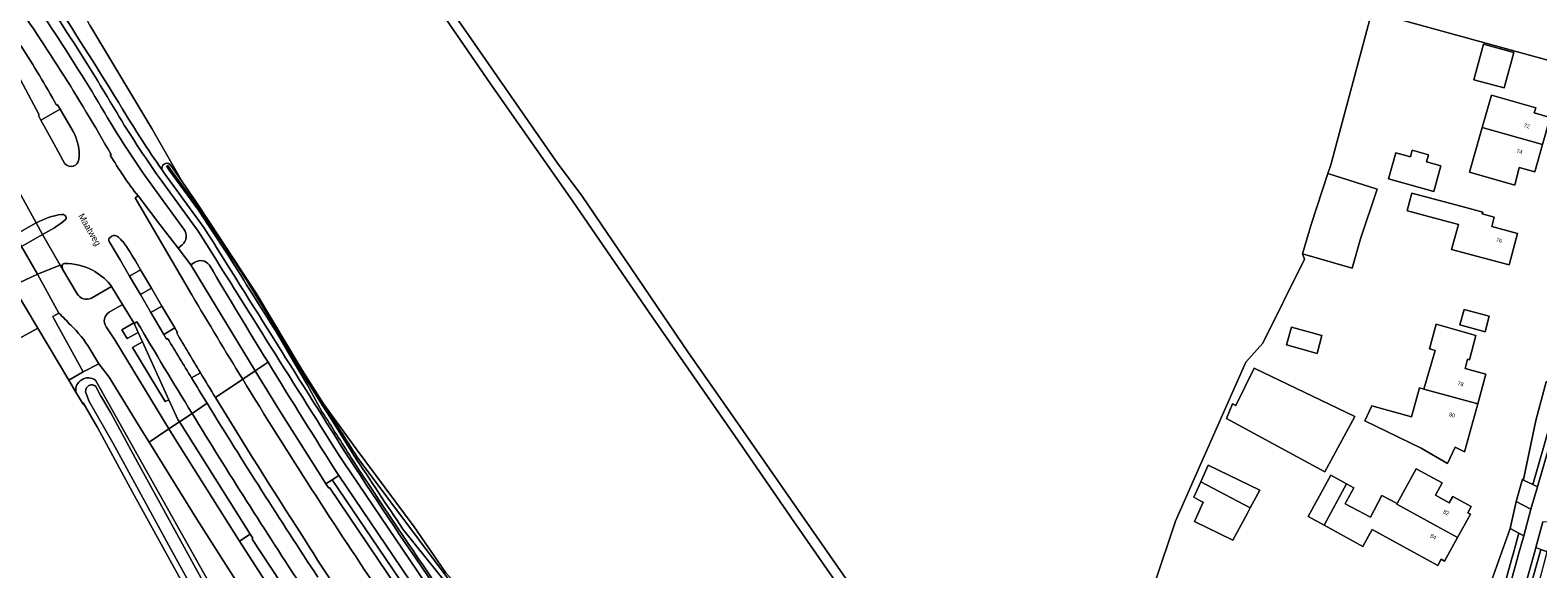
# Model space of a CAD drawing. Header units: metres. Extents: x 151448 to 154749, y 463108 to 465296.
# Tile 388 of 449: x 153906 to 154194, y 464786 to 464889. Entities that reach past the tile are written whole.
import ezdxf
from ezdxf.enums import TextEntityAlignment as Align

# ---------------------------------------------------------------- set-up
doc = ezdxf.new("R2010")
doc.units = ezdxf.units.M
for name, color, linetype, lineweight in [('B-PV-GR-BEPLANTING_CULTUUR_BOSPLANTSOEN-GV', 253, 'Continuous', 9), ('B-PV-GR-GRAS-GV', 253, 'Continuous', 9), ('B-PV-GR-GROENVOORZIENING-GV', 253, 'Continuous', 9), ('B-PV-GR-HAAG-GV', 253, 'Continuous', 9), ('B-PV-OG-BEBOUWING-GV', 1, 'Continuous', 9), ('B-PV-OG-BEBOUWING-T18', 2, 'Continuous', 9), ('B-PV-OG-TERREIN_BEGROEID-GV', 253, 'Continuous', 9), ('B-PV-OG-TERREIN_ERF-GV', 253, 'Continuous', 9), ('B-PV-OG-TERREIN_OEVER-GV', 253, 'Continuous', 9), ('B-PV-OG-TOPOGRAFIE-T18', 2, 'Continuous', 9), ('B-PV-OG-WATER_SLOOT-GV', 253, 'Continuous', 9), ('B-PV-VH-GESLOTENVERHARDING_ASFALT-GV', 253, 'Continuous', 9), ('B-PV-VH-GESLOTENVERHARDING_BETON-GV', 253, 'Continuous', 9), ('B-PV-VH-HALFVERHARDING_GRAVEL-GV', 253, 'Continuous', 9), ('B-PV-VH-HALFVERHARDING_GRIND-GV', 253, 'Continuous', 9), ('B-PV-VH-OPENVERHARDING_BETONELEMENT-GV', 253, 'Continuous', 9), ('B-PV-VH-OPENVERHARDING_BETONSTRAATSTEEN-GV', 253, 'Continuous', 9), ('B-PV-VH-OPENVERHARDING_STRAATBAKSTEEN-GV', 253, 'Continuous', 9), ('B-PV-VH-OPENVERHARDING_TEGEL-GV', 253, 'Continuous', 9)]:
    doc.layers.add(name, color=color, linetype=linetype, lineweight=lineweight)
doc.styles.add('Drong', font='txt', dxfattribs={"height": 1.8})

msp = doc.modelspace()

# ---------------------------------------------------------------- linework, layer by layer
at = {"layer": 'B-PV-GR-BEPLANTING_CULTUUR_BOSPLANTSOEN-GV', "flags": 128}
msp.add_lwpolyline([(153933.037, 464863.03), (153935.403, 464859.644), (153929.538, 464869.825), (153917.766, 464889.518), (153909.765, 464904.731), (153907.15, 464908.676)], dxfattribs=at)
at = {"layer": 'B-PV-GR-BEPLANTING_CULTUUR_BOSPLANTSOEN-GV'}
for points in [[(153910.991, 464894.086, -0.0078875), (153923.99, 464873.543)], [(153923.99, 464873.543, 0.0161968), (153931.47, 464862.022)], [(153931.47, 464862.022, -0.7047728), (153933.037, 464863.03)]]:
    msp.add_lwpolyline(points, format="xyb", dxfattribs=at)
at = {"layer": 'B-PV-GR-GRAS-GV', "flags": 128}
for points in [[(154068.137, 464771.596), (154051.816, 464795.048), (154040.723, 464811.171), (154024.97, 464833.85), (154009.694, 464856.097), (153994.055, 464878.379), (153977.04, 464903.131)], [(153979.743, 464902.147), (153989.364, 464888.345), (153999.576, 464873.65), (154006.834, 464863.238), (154011.52, 464856.955), (154024.388, 464838.018), (154031.785, 464827.157), (154039.648, 464815.927), (154051.244, 464799.238), (154063.642, 464781.52)], [(154120.579, 464783.401), (154124.531, 464795.1), (154128.116, 464803.217), (154137.915, 464825.4), (154141.189, 464829.033), (154149.076, 464844.967), (154148.749, 464845.97), (154150.348, 464851.562), (154153.551, 464861.296), (154154.106, 464862.948), (154161.925, 464892.062), (154209.985, 464878.889)], [(153917.766, 464889.518), (153929.538, 464869.825), (153935.403, 464859.644), (153937.842, 464856.154), (153940.655, 464851.811), (153949.443, 464838.491), (153958.182, 464823.893), (153962.247, 464817.449), (153968.487, 464808.902), (153979.5, 464794.084), (153985.575, 464785.275)]]:
    msp.add_lwpolyline(points, dxfattribs=at)
at = {"layer": 'B-PV-GR-GROENVOORZIENING-GV'}
msp.add_lwpolyline([(153962.247, 464817.449, 0.0002293), (153968.675, 464807.279)], format="xyb", dxfattribs=at)
at = {"layer": 'B-PV-GR-GROENVOORZIENING-GV', "flags": 128}
for points in [[(153968.675, 464807.279), (153991.86, 464776.367), (153991.593, 464778.21), (153991.288, 464778.968), (153985.575, 464785.275), (153979.5, 464794.084), (153968.487, 464808.902), (153962.247, 464817.449)], [(153987.833, 464767.719), (153963.916, 464802.991), (153962.713, 464802.211), (153963.251, 464801.4), (153963.421, 464801.526), (153976.261, 464782.452)], [(153955.916, 464780.725), (153948.649, 464791.729), (153948.791, 464791.867), (153948.312, 464792.626), (153946.233, 464791.314), (153966.253, 464760.297), (153983.662, 464733.664), (153986.736, 464735.911), (153983.539, 464740.332), (153983.367, 464740.205)]]:
    msp.add_lwpolyline(points, dxfattribs=at)
at = {"layer": 'B-PV-GR-HAAG-GV', "flags": 128}
for points in [[(153987.833, 464767.719), (153963.916, 464802.991), (153962.713, 464802.211), (153963.251, 464801.4), (153963.421, 464801.526), (153976.261, 464782.452)], [(153955.916, 464780.725), (153948.649, 464791.729), (153948.791, 464791.867), (153948.312, 464792.626), (153946.233, 464791.314), (153966.253, 464760.297), (153983.662, 464733.664), (153986.736, 464735.911), (153983.539, 464740.332), (153983.367, 464740.205)]]:
    msp.add_lwpolyline(points, dxfattribs=at)
at = {"layer": 'B-PV-OG-BEBOUWING-GV', "flags": 128}
for points in [[(154188.975, 464884.327), (154183.172, 464885.89), (154181.353, 464879.141), (154187.156, 464877.577)], [(154182.927, 464870.036), (154194.409, 464866.781), (154195.874, 464871.95), (154192.856, 464872.806), (154193.139, 464873.805), (154184.685, 464876.202)], [(154194.409, 464866.781), (154182.927, 464870.036), (154180.498, 464861.515), (154189.148, 464859.085), (154189.986, 464862.409), (154192.944, 464861.612)], [(154172.368, 464863.481), (154172.693, 464864.859), (154169.612, 464865.698), (154169.287, 464864.454), (154166.504, 464865.212), (154165.124, 464860.293), (154173.718, 464857.846), (154175.098, 464862.778)], [(154148.749, 464845.97), (154158.157, 464843.278), (154159.757, 464848.871), (154162.954, 464858.322), (154153.551, 464861.296), (154150.348, 464851.562)], [(154172.028, 464853.32), (154178.402, 464851.598), (154177.118, 464846.847), (154188.086, 464843.907), (154189.682, 464849.859), (154184.748, 464851.182), (154185.232, 464852.987), (154182.947, 464853.599), (154183.036, 464853.93), (154178.906, 464855.046), (154169.552, 464857.572), (154168.65, 464854.232), (154168.724, 464854.212)], [(154183.496, 464831.17), (154184.303, 464834.118), (154179.511, 464835.429), (154178.704, 464832.482)], [(154146.623, 464832.042), (154145.692, 464828.662), (154151.496, 464827.062), (154152.428, 464830.443)], [(154182.09, 464817.436), (154183.649, 464823.107), (154179.695, 464824.193), (154180.172, 464825.929), (154180.51, 464825.836), (154181.754, 464830.446), (154174.154, 464832.592), (154172.895, 464827.924), (154173.964, 464827.613), (154171.825, 464820.257)], [(154139.541, 464824.245), (154135.998, 464817.12), (154135.359, 464817.438), (154134.274, 464814.684), (154143.108, 464809.866), (154152.96, 464804.493), (154158.687, 464815.071)], [(154182.09, 464817.436), (154171.825, 464820.257), (154170.978, 464820.503), (154169.452, 464814.988), (154161.954, 464817.082), (154160.571, 464814.216), (154171.34, 464809.022), (154176.334, 464806.076), (154177.81, 464809.185), (154179.593, 464808.35)], [(154129.33, 464802.598), (154138.775, 464797.656), (154140.621, 464801.029), (154130.772, 464805.791)], [(154176.658, 464798.642), (154174.031, 464800.084), (154175.306, 464802.407), (154170.383, 464805.109), (154166.75, 464798.49), (154166.664, 464798.335), (154178.246, 464791.993), (154180.695, 464796.466), (154180.221, 464796.726), (154180.87, 464797.911), (154177.322, 464799.854)], [(154138.775, 464797.656), (154129.33, 464802.598), (154128.011, 464799.678), (154129.374, 464798.954), (154129.81, 464798.722), (154128.166, 464795.09), (154135.426, 464791.535), (154138.221, 464796.643)], [(154157.07, 464802.251), (154154.092, 464803.875), (154149.807, 464796.019), (154152.877, 464794.344)], [(154157.07, 464802.251), (154152.877, 464794.344), (154160.236, 464790.331), (154161.986, 464793.542), (154174.497, 464786.69), (154175.147, 464787.876), (154175.796, 464787.52), (154178.246, 464791.993), (154166.664, 464798.335), (154166.75, 464798.49), (154163.86, 464800.027), (154161.654, 464795.878), (154156.861, 464798.426), (154157.062, 464798.794), (154158.517, 464801.462)]]:
    msp.add_lwpolyline(points, close=True, dxfattribs=at)
at = {"layer": 'B-PV-OG-TERREIN_BEGROEID-GV'}
for points in [[(153921.151, 464871.862, 0.0270088), (153900.273, 464903.484)], [(153901.871, 464904.687, -0.0269958), (153922.873, 464872.879)], [(153901.769, 464896.421, -0.0254116), (153921.796, 464864.898)], [(153923.99, 464873.543, 0.0078875), (153910.991, 464894.086)], [(153911.442, 464874.285, 0.0162483), (153904.69, 464885.497)], [(153931.247, 464856.77, -0.0259669), (153921.151, 464871.862)], [(153922.873, 464872.879, 0.01736), (153930.948, 464860.501)], [(153931.47, 464862.022, -0.0161968), (153923.99, 464873.543)], [(153921.638, 464864.803, 0.0332214), (153926.944, 464857.022)], [(153967.197, 464806.981, -0.0011306), (153939.495, 464851.026)], [(153935.374, 464847.707, 0.3871346), (153935.668, 464850.698)], [(153938.418, 464850.296, 0.0011313), (153966.104, 464806.277)], [(153938.82, 464823.388, -0.0019304), (153934.307, 464830.938)], [(153932.574, 464829.905, 0.0016761), (153937.129, 464822.378)], [(153915.087, 464819.705, -0.6458345), (153918.83, 464821.971)], [(153937.129, 464822.378, 0.0010323), (153940.082, 464817.563)], [(153941.692, 464818.652, -0.0013007), (153938.82, 464823.388)], [(153940.082, 464817.563, 0.0078766), (153961.207, 464784.459)], [(153958.207, 464792.385, -0.006877), (153941.692, 464818.652)], [(154001.834, 464756.725, -0.0116749), (153967.197, 464806.981)], [(153983.542, 464756.551, -0.0302267), (153958.207, 464792.385)]]:
    msp.add_lwpolyline(points, format="xyb", dxfattribs=at)
at = {"layer": 'B-PV-OG-TERREIN_BEGROEID-GV', "flags": 128}
for points in [[(153904.69, 464885.497), (153896.896, 464897.15), (153896.674, 464897.654), (153895.189, 464896.683), (153908.124, 464872.448), (153907.953, 464872.314), (153908.447, 464871.428), (153912.12, 464873.532)], [(153912.12, 464873.532), (153911.598, 464874.372), (153911.442, 464874.285)], [(153921.796, 464864.898), (153921.638, 464864.803)], [(153930.948, 464860.501), (153938.418, 464850.296)], [(153939.495, 464851.026), (153932.005, 464861.258), (153931.47, 464862.022)], [(153926.944, 464857.022), (153931.1, 464851.609), (153934.552, 464847.109), (153935.374, 464847.707)], [(153935.668, 464850.698), (153931.247, 464856.77)], [(153933.965, 464831.901), (153931.84, 464830.632), (153932.37, 464829.776), (153932.574, 464829.905)], [(153934.307, 464830.938), (153934.47, 464831.056), (153933.965, 464831.901)], [(153981.402, 464728.736), (153971.084, 464744.088), (153955.202, 464768.731), (153938.163, 464795.532), (153929.054, 464810.156), (153927.659, 464812.396), (153921.456, 464822.559), (153919.47, 464825.081), (153916.473, 464823.526), (153913.728, 464821.989)], [(153937.129, 464822.378), (153938.82, 464823.388)], [(153938.82, 464823.388), (153937.129, 464822.378)], [(153913.728, 464821.989), (153915.087, 464819.705)], [(153918.83, 464821.971), (153941.26, 464782.077), (153961.452, 464744.979), (153971.121, 464727.322), (153975.219, 464722.843), (153981.071, 464727.57)], [(153966.104, 464806.277), (153996.961, 464760.771)]]:
    msp.add_lwpolyline(points, dxfattribs=at)
for points in [[(153903.16, 464839.744), (153907.857, 464831.851), (153913.728, 464821.989), (153916.473, 464823.526), (153910.973, 464833.564), (153910.696, 464834.067), (153911.868, 464834.704), (153907.78, 464842.106), (153903.072, 464839.892)], [(153926.122, 464832.842), (153923.83, 464831.571), (153924.859, 464829.878), (153926.947, 464831.054), (153926.182, 464832.748)], [(153927.77, 464829.275), (153925.903, 464828.157), (153932.121, 464817.902), (153932.813, 464818.218)], [(154198.431, 464822.761), (154195.122, 464821.671), (154193.185, 464814.256), (154190.838, 464803.072), (154190.81, 464802.941), (154192.56, 464802.121), (154194.761, 464809.621), (154195.766, 464813.217)], [(154199.575, 464823.138), (154198.431, 464822.761), (154195.766, 464813.217), (154194.761, 464809.621), (154192.56, 464802.121), (154193.476, 464801.692), (154195.722, 464809.346), (154196.842, 464813.35)], [(154183.825, 464781.304), (154186.432, 464780.24), (154188.62, 464787.997), (154188.928, 464789.126), (154189.944, 464792.831), (154188.298, 464793.735)], [(154186.432, 464780.24), (154187.362, 464779.86), (154189.567, 464787.672), (154189.885, 464788.833), (154190.846, 464792.336), (154189.944, 464792.831), (154188.928, 464789.126), (154188.62, 464787.997)], [(154191.397, 464780.305), (154192.655, 464784.551), (154193.929, 464789.064), (154194.113, 464789.736), (154193.175, 464790.097), (154192.966, 464789.332), (154191.694, 464784.829), (154189.966, 464778.997)], [(154191.397, 464780.305), (154193.408, 464782.145), (154194.325, 464785.437), (154195.292, 464789.282), (154194.113, 464789.736), (154193.929, 464789.064), (154192.655, 464784.551)]]:
    msp.add_lwpolyline(points, close=True, dxfattribs=at)
at = {"layer": 'B-PV-OG-TERREIN_ERF-GV', "flags": 128}
for points in [[(154209.985, 464878.889), (154161.925, 464892.062), (154154.106, 464862.948), (154153.551, 464861.296), (154162.954, 464858.322), (154159.757, 464848.871), (154158.157, 464843.278), (154148.749, 464845.97), (154149.076, 464844.967), (154141.189, 464829.033), (154137.915, 464825.4), (154128.116, 464803.217), (154124.531, 464795.1), (154120.579, 464783.401)], [(153875.244, 464813.826), (153907.857, 464831.851), (153903.16, 464839.744)], [(153965.247, 464714.789), (153975.219, 464722.843), (153971.121, 464727.322), (153971.585, 464725.474), (153969.224, 464724.217), (153967.248, 464725.198), (153961.054, 464736.389), (153955.128, 464747.371), (153942.564, 464770.404), (153925.873, 464800.657), (153919.218, 464812.925), (153916.502, 464817.663), (153916.46, 464817.399), (153915.087, 464819.705), (153913.728, 464821.989), (153907.857, 464831.851), (153875.244, 464813.826)], [(154183.825, 464781.304), (154188.298, 464793.735), (154189.426, 464798.881), (154190.646, 464803.127), (154190.838, 464803.072), (154193.185, 464814.256), (154195.122, 464821.671)]]:
    msp.add_lwpolyline(points, dxfattribs=at)
for points in [[(154188.975, 464884.327), (154187.156, 464877.577), (154181.353, 464879.141), (154183.172, 464885.89)], [(154182.927, 464870.036), (154184.685, 464876.202), (154193.139, 464873.805), (154192.856, 464872.806), (154195.874, 464871.95), (154194.409, 464866.781), (154192.944, 464861.612), (154189.986, 464862.409), (154189.148, 464859.085), (154180.498, 464861.515)], [(154172.368, 464863.481), (154175.098, 464862.778), (154173.718, 464857.846), (154165.124, 464860.293), (154166.504, 464865.212), (154169.287, 464864.454), (154169.612, 464865.698), (154172.693, 464864.859)], [(154183.036, 464853.93), (154182.947, 464853.599), (154185.232, 464852.987), (154184.748, 464851.182), (154189.682, 464849.859), (154188.086, 464843.907), (154177.118, 464846.847), (154178.402, 464851.598), (154172.028, 464853.32), (154168.724, 464854.212), (154168.65, 464854.232), (154169.552, 464857.572), (154178.906, 464855.046)], [(154183.496, 464831.17), (154178.704, 464832.482), (154179.511, 464835.429), (154184.303, 464834.118)], [(154146.623, 464832.042), (154152.428, 464830.443), (154151.496, 464827.062), (154145.692, 464828.662)], [(154171.825, 464820.257), (154173.964, 464827.613), (154172.895, 464827.924), (154174.154, 464832.592), (154181.754, 464830.446), (154180.51, 464825.836), (154180.172, 464825.929), (154179.695, 464824.193), (154183.649, 464823.107), (154182.09, 464817.436), (154179.593, 464808.35), (154177.81, 464809.185), (154176.334, 464806.076), (154171.34, 464809.022), (154160.571, 464814.216), (154161.954, 464817.082), (154169.452, 464814.988), (154170.978, 464820.503)], [(154152.96, 464804.493), (154143.108, 464809.866), (154134.274, 464814.684), (154135.359, 464817.438), (154135.998, 464817.12), (154139.541, 464824.245), (154158.687, 464815.071)], [(154138.221, 464796.643), (154135.426, 464791.535), (154128.166, 464795.09), (154129.81, 464798.722), (154129.374, 464798.954), (154128.011, 464799.678), (154129.33, 464802.598), (154130.772, 464805.791), (154140.621, 464801.029), (154138.775, 464797.656)], [(154152.877, 464794.344), (154149.807, 464796.019), (154154.092, 464803.875), (154157.07, 464802.251), (154158.517, 464801.462), (154157.062, 464798.794), (154156.861, 464798.426), (154161.654, 464795.878), (154163.86, 464800.027), (154166.75, 464798.49), (154170.383, 464805.109), (154175.306, 464802.407), (154174.031, 464800.084), (154176.658, 464798.642), (154177.322, 464799.854), (154180.87, 464797.911), (154180.221, 464796.726), (154180.695, 464796.466), (154178.246, 464791.993), (154175.796, 464787.52), (154175.147, 464787.876), (154174.497, 464786.69), (154161.986, 464793.542), (154160.236, 464790.331)]]:
    msp.add_lwpolyline(points, close=True, dxfattribs=at)
at = {"layer": 'B-PV-OG-TERREIN_OEVER-GV'}
for points in [[(153933.037, 464863.03, 0.7047728), (153931.47, 464862.022)], [(153932.418, 464862.588, -0.6501581), (153932.656, 464862.768)], [(153932.899, 464861.9, -0.001754), (153932.418, 464862.588)], [(153939.495, 464851.026, 0.0011306), (153967.197, 464806.981)], [(153953.296, 464831.094, -0.00038), (153944.232, 464845.533)], [(153918.83, 464821.971, 0.6458345), (153915.087, 464819.705)], [(153957.927, 464823.734, 0.0003984), (153968.122, 464807.576)], [(153916.958, 464819.736, -0.7028302), (153918.916, 464820.746)], [(153968.675, 464807.279, -0.0002293), (153962.247, 464817.449)], [(153967.533, 464807.197, -0.0001947), (153962.04, 464815.896)], [(153967.197, 464806.981, 0.0116749), (154001.834, 464756.725)], [(153988.453, 464776.248, -0.0071572), (153967.533, 464807.197)], [(153968.122, 464807.576, 0.0032272), (153977.397, 464793.618)]]:
    msp.add_lwpolyline(points, format="xyb", dxfattribs=at)
at = {"layer": 'B-PV-OG-TERREIN_OEVER-GV', "flags": 128}
for points in [[(153932.656, 464862.768), (153933.142, 464862.074), (153937.182, 464856.556), (153938.812, 464854.328), (153939.807, 464852.826), (153942.964, 464848.111), (153947.562, 464841.126), (153951.524, 464834.559), (153955.066, 464828.593), (153957.927, 464823.734)], [(153962.247, 464817.449), (153958.182, 464823.893), (153949.443, 464838.491), (153940.655, 464851.811), (153937.842, 464856.154), (153935.403, 464859.644), (153933.037, 464863.03)], [(153931.47, 464862.022), (153932.005, 464861.258), (153939.495, 464851.026)], [(153944.232, 464845.533), (153940.373, 464851.392), (153938.471, 464854.287), (153932.899, 464861.9)], [(153962.04, 464815.896), (153959.17, 464821.124), (153956.536, 464825.489), (153953.296, 464831.094)], [(153915.087, 464819.705), (153916.46, 464817.399), (153916.502, 464817.663), (153919.218, 464812.925), (153925.873, 464800.657), (153942.564, 464770.404), (153955.128, 464747.371), (153961.054, 464736.389), (153967.248, 464725.198), (153969.224, 464724.217), (153971.585, 464725.474), (153971.121, 464727.322)], [(153970.569, 464727.044), (153968.201, 464725.696), (153966.566, 464728.678), (153939.753, 464777.928), (153933.526, 464789.205), (153922.143, 464810.043), (153917.652, 464817.894), (153916.958, 464819.736)], [(153971.121, 464727.322), (153961.452, 464744.979), (153941.26, 464782.077), (153918.83, 464821.971)], [(153918.916, 464820.746), (153919.77, 464819.064), (153921.77, 464815.737), (153926.436, 464807.048), (153940.041, 464782.329), (153946.034, 464771.294), (153955.175, 464754.638), (153966.028, 464735.021), (153970.569, 464727.044)], [(154001.834, 464756.725), (154013.345, 464744.987), (154047.888, 464707.994), (154061.647, 464694.346), (154063.224, 464693.843), (154065.318, 464694.935), (154065.156, 464695.422), (154064.523, 464696.383), (154063.759, 464697.014), (154045.173, 464715.724), (154023.033, 464739.445), (154005.705, 464759.651), (153993.538, 464774.805), (153991.86, 464776.367), (153968.675, 464807.279)], [(153977.397, 464793.618), (153992.305, 464775.069), (153996.217, 464769.554)]]:
    msp.add_lwpolyline(points, dxfattribs=at)
at = {"layer": 'B-PV-OG-WATER_SLOOT-GV', "flags": 128}
for points in [[(153977.04, 464903.131), (153994.055, 464878.379), (154009.694, 464856.097), (154024.97, 464833.85), (154040.723, 464811.171), (154051.816, 464795.048), (154068.137, 464771.596)], [(154063.642, 464781.52), (154051.244, 464799.238), (154039.648, 464815.927), (154031.785, 464827.157), (154024.388, 464838.018), (154011.52, 464856.955), (154006.834, 464863.238), (153999.576, 464873.65), (153989.364, 464888.345), (153979.743, 464902.147)], [(153957.927, 464823.734), (153955.066, 464828.593), (153951.524, 464834.559), (153947.562, 464841.126), (153942.964, 464848.111), (153939.807, 464852.826), (153938.812, 464854.328), (153937.182, 464856.556), (153933.142, 464862.074), (153932.656, 464862.768)], [(153932.899, 464861.9), (153938.471, 464854.287), (153940.373, 464851.392), (153944.232, 464845.533)], [(153953.296, 464831.094), (153956.536, 464825.489), (153959.17, 464821.124), (153962.04, 464815.896)], [(153916.958, 464819.736), (153917.652, 464817.894)], [(153917.652, 464817.894), (153922.143, 464810.043), (153933.526, 464789.205), (153939.753, 464777.928), (153966.566, 464728.678), (153968.201, 464725.696), (153970.569, 464727.044), (153966.028, 464735.021), (153955.175, 464754.638), (153946.034, 464771.294), (153940.041, 464782.329), (153926.436, 464807.048), (153921.77, 464815.737), (153919.77, 464819.064), (153918.916, 464820.746)], [(153996.217, 464769.554), (153992.305, 464775.069), (153977.397, 464793.618)]]:
    msp.add_lwpolyline(points, dxfattribs=at)
at = {"layer": 'B-PV-OG-WATER_SLOOT-GV'}
for points in [[(153932.656, 464862.768, 0.6501581), (153932.418, 464862.588)], [(153932.418, 464862.588, 0.001754), (153932.899, 464861.9)], [(153944.232, 464845.533, 0.00038), (153953.296, 464831.094)], [(153968.122, 464807.576, -0.0003984), (153957.927, 464823.734)], [(153918.916, 464820.746, 0.7028302), (153916.958, 464819.736)], [(153962.04, 464815.896, 0.0001947), (153967.533, 464807.197)], [(153967.533, 464807.197, 0.0071572), (153988.453, 464776.248)], [(153977.397, 464793.618, -0.0032272), (153968.122, 464807.576)]]:
    msp.add_lwpolyline(points, format="xyb", dxfattribs=at)
at = {"layer": 'B-PV-VH-GESLOTENVERHARDING_ASFALT-GV'}
for points in [[(153900.273, 464903.484, -0.0270088), (153921.151, 464871.862)], [(153922.873, 464872.879, 0.0269958), (153901.871, 464904.687)], [(153921.796, 464864.898, 0.0254116), (153901.769, 464896.421)], [(153904.69, 464885.497, -0.0162483), (153911.442, 464874.285)], [(153921.151, 464871.862, 0.0259669), (153931.247, 464856.77)], [(153930.948, 464860.501, -0.01736), (153922.873, 464872.879)], [(153914.562, 464869.298, -0.1582233), (153915.677, 464863.958)], [(153915.677, 464863.958, -0.6480193), (153913.021, 464863.147)], [(153926.944, 464857.022, -0.0332214), (153921.638, 464864.803)], [(153907.535, 464851.882, -0.0769796), (153912.338, 464853.516)], [(153913.134, 464852.515, -0.0575992), (153908.741, 464849.686)], [(153912.338, 464853.516, -0.1967824), (153913.084, 464853.269)], [(153913.084, 464853.269, -0.3871496), (153913.134, 464852.515)], [(153921.448, 464848.378, -0.4224577), (153921.614, 464849.117)], [(153921.931, 464849.343, -0.3578498), (153923.208, 464849.172)], [(153923.208, 464849.172, -0.049771), (153924.735, 464847.424)], [(153935.668, 464850.698, -0.3871346), (153935.374, 464847.707)], [(153966.104, 464806.277, -0.0011313), (153938.418, 464850.296)], [(153924.735, 464847.424, -0.0178399), (153927.396, 464842.978)], [(153912.466, 464843.657, -0.366691), (153912.955, 464844.188)], [(153912.955, 464844.188, -0.1125357), (153918.251, 464842.908)], [(153918.251, 464842.908, -0.0938143), (153921.615, 464840.187)], [(153937.709, 464844.365, -0.4124105), (153940.527, 464843.863)], [(153940.527, 464843.863, 0.0035942), (153951.699, 464825.358)], [(153918.069, 464837.544, -0.3862377), (153915.333, 464838.385)], [(153946.87, 464822.121, -0.0042294), (153937.188, 464838.206)], [(153911.868, 464834.704, -0.0180284), (153914.121, 464832.409)], [(153920.857, 464832.133, -0.4297026), (153921.418, 464834.9)], [(153914.121, 464832.409, -0.0668627), (153917.739, 464827.951)], [(153926.741, 464833.058, 0.0040581), (153937.22, 464815.64)], [(153934.307, 464830.938, 0.0019304), (153938.82, 464823.388)], [(153937.129, 464822.378, -0.0016761), (153932.574, 464829.905)], [(153951.699, 464825.358, 0.0042579), (153965.175, 464803.807)], [(153940.082, 464817.563, -0.0010323), (153937.129, 464822.378)], [(153938.82, 464823.388, 0.0013007), (153941.692, 464818.652)], [(153973.605, 464780.628, -0.0110539), (153946.87, 464822.121)], [(153961.207, 464784.459, -0.0078766), (153940.082, 464817.563)], [(153941.692, 464818.652, 0.006877), (153958.207, 464792.385)], [(153937.22, 464815.64, 0.0079424), (153958.393, 464782.288)], [(153958.207, 464792.385, 0.0302267), (153983.542, 464756.551)]]:
    msp.add_lwpolyline(points, format="xyb", dxfattribs=at)
at = {"layer": 'B-PV-VH-GESLOTENVERHARDING_ASFALT-GV', "flags": 128}
for points in [[(153913.021, 464863.147), (153910.983, 464866.859), (153908.447, 464871.428), (153907.953, 464872.314), (153908.124, 464872.448), (153895.189, 464896.683), (153893.69, 464899.249)], [(153911.442, 464874.285), (153911.598, 464874.372), (153912.12, 464873.532), (153914.562, 464869.298)], [(153921.638, 464864.803), (153921.796, 464864.898)], [(153938.418, 464850.296), (153930.948, 464860.501)], [(153903.358, 464859.493), (153903.664, 464858.935), (153907.535, 464851.882)], [(153937.188, 464838.206), (153926.4, 464856.631), (153926.944, 464857.022)], [(153931.247, 464856.77), (153935.668, 464850.698)], [(153908.741, 464849.686), (153912.119, 464843.851), (153912.555, 464843.099), (153912.466, 464843.657)], [(153932.574, 464829.905), (153932.37, 464829.776), (153931.84, 464830.632), (153929.393, 464834.852), (153927.397, 464838.243), (153925.332, 464841.765), (153923.52, 464844.856), (153921.448, 464848.378)], [(153921.614, 464849.117), (153921.931, 464849.343)], [(153935.374, 464847.707), (153934.552, 464847.109), (153937.022, 464843.904), (153937.709, 464844.365)], [(153915.333, 464838.385), (153912.555, 464843.099), (153912.119, 464843.851), (153907.78, 464842.106), (153911.868, 464834.704)], [(153927.396, 464842.978), (153929.472, 464839.453), (153931.484, 464836.057), (153933.965, 464831.901), (153934.47, 464831.056), (153934.307, 464830.938)], [(153921.418, 464834.9), (153923.995, 464836.353), (153921.868, 464839.798), (153918.069, 464837.544)], [(153921.615, 464840.187), (153921.868, 464839.798), (153923.995, 464836.353), (153926.122, 464832.842), (153926.182, 464832.748), (153926.741, 464833.058)], [(153919.47, 464825.081), (153921.456, 464822.559), (153927.659, 464812.396), (153929.054, 464810.156), (153932.819, 464812.683), (153922.532, 464829.663), (153920.857, 464832.133)], [(153917.739, 464827.951), (153919.47, 464825.081)], [(153941.692, 464818.652), (153946.87, 464822.121)], [(153946.87, 464822.121), (153941.692, 464818.652)], [(153937.22, 464815.64), (153940.082, 464817.563)], [(153940.082, 464817.563), (153937.22, 464815.64)], [(154195.722, 464809.346), (154193.476, 464801.692), (154192.23, 464797.387), (154190.846, 464792.336), (154189.885, 464788.833), (154189.567, 464787.672), (154187.362, 464779.86), (154186.572, 464777.12), (154186.396, 464776.519)], [(153996.961, 464760.771), (153966.104, 464806.277)], [(153965.175, 464803.807), (153989.069, 464768.569)], [(154189, 464775.881), (154189.966, 464778.997), (154191.694, 464784.829), (154192.966, 464789.332), (154193.175, 464790.097), (154194.51, 464794.976)]]:
    msp.add_lwpolyline(points, dxfattribs=at)
for points in [[(153903.416, 464849.584), (153907.535, 464851.882), (153903.664, 464858.935), (153900.303, 464855.126)], [(153904.742, 464847.383), (153908.741, 464849.686), (153907.535, 464851.882), (153903.416, 464849.584)], [(153908.741, 464849.686), (153904.742, 464847.383), (153907.78, 464842.106), (153912.119, 464843.851)], [(153899.954, 464845.185), (153902.093, 464841.535), (153903.072, 464839.892), (153907.78, 464842.106), (153904.742, 464847.383)], [(153929.472, 464839.453), (153927.396, 464842.978), (153925.332, 464841.765), (153927.397, 464838.243)], [(153981.402, 464728.736), (153984.163, 464724.804), (153984.134, 464724.792), (153986.312, 464721.724), (153989.552, 464717.03), (153993.177, 464719.532), (153992.487, 464720.485), (153987.564, 464727.743), (153983.662, 464733.664), (153966.253, 464760.297), (153946.233, 464791.314), (153933.925, 464810.859), (153932.819, 464812.683), (153929.054, 464810.156), (153938.163, 464795.532), (153955.202, 464768.731), (153971.084, 464744.088)]]:
    msp.add_lwpolyline(points, close=True, dxfattribs=at)
at = {"layer": 'B-PV-VH-GESLOTENVERHARDING_BETON-GV', "flags": 128}
for points in [[(153912.12, 464873.532), (153908.447, 464871.428), (153910.983, 464866.859), (153913.021, 464863.147)], [(153914.562, 464869.298), (153912.12, 464873.532)], [(153946.87, 464822.121), (153946.871, 464822.122), (153949.261, 464823.725), (153946.878, 464827.594), (153939.75, 464839.388), (153937.022, 464843.904), (153934.552, 464847.109), (153931.1, 464851.609), (153926.944, 464857.022), (153926.4, 464856.631), (153937.188, 464838.206)], [(153907.535, 464851.882), (153908.741, 464849.686)], [(153921.448, 464848.378), (153923.52, 464844.856), (153925.332, 464841.765)], [(153921.931, 464849.343), (153921.614, 464849.117)], [(153912.466, 464843.657), (153912.555, 464843.099), (153915.333, 464838.385)], [(153925.332, 464841.765), (153927.396, 464842.978)], [(153918.069, 464837.544), (153921.868, 464839.798), (153921.615, 464840.187)], [(153973.605, 464780.628), (153976.261, 464782.452), (153963.421, 464801.526), (153963.251, 464801.4), (153962.713, 464802.211), (153961.542, 464804.044), (153953.907, 464816.182), (153949.261, 464823.725), (153946.871, 464822.122)], [(153946.871, 464822.122), (153946.87, 464822.121)]]:
    msp.add_lwpolyline(points, dxfattribs=at)
at = {"layer": 'B-PV-VH-GESLOTENVERHARDING_BETON-GV'}
for points in [[(153915.677, 464863.958, 0.1582233), (153914.562, 464869.298)], [(153913.021, 464863.147, 0.6480193), (153915.677, 464863.958)], [(153912.338, 464853.516, 0.0769796), (153907.535, 464851.882)], [(153908.741, 464849.686, 0.0575992), (153913.134, 464852.515)], [(153913.084, 464853.269, 0.1967824), (153912.338, 464853.516)], [(153913.134, 464852.515, 0.3871496), (153913.084, 464853.269)], [(153921.614, 464849.117, 0.4224577), (153921.448, 464848.378)], [(153923.208, 464849.172, 0.3578498), (153921.931, 464849.343)], [(153924.735, 464847.424, 0.049771), (153923.208, 464849.172)], [(153927.396, 464842.978, 0.0178399), (153924.735, 464847.424)], [(153912.955, 464844.188, 0.366691), (153912.466, 464843.657)], [(153918.251, 464842.908, 0.1125357), (153912.955, 464844.188)], [(153921.615, 464840.187, 0.0938143), (153918.251, 464842.908)], [(153915.333, 464838.385, 0.3862377), (153918.069, 464837.544)], [(153937.188, 464838.206, 0.0042294), (153946.87, 464822.121)], [(153946.87, 464822.121, 0.0110539), (153973.605, 464780.628)]]:
    msp.add_lwpolyline(points, format="xyb", dxfattribs=at)
at = {"layer": 'B-PV-VH-GESLOTENVERHARDING_BETON-GV', "flags": 128}
msp.add_lwpolyline([(153931.484, 464836.057), (153929.393, 464834.852), (153931.84, 464830.632), (153933.965, 464831.901)], close=True, dxfattribs=at)
at = {"layer": 'B-PV-VH-HALFVERHARDING_GRAVEL-GV', "flags": 128}
msp.add_lwpolyline([(153989.069, 464768.569), (153965.175, 464803.807), (153963.916, 464802.991), (153987.833, 464767.719)], dxfattribs=at)
at = {"layer": 'B-PV-VH-HALFVERHARDING_GRIND-GV', "flags": 128}
msp.add_lwpolyline([(154189.426, 464798.881), (154188.298, 464793.735), (154189.944, 464792.831), (154190.846, 464792.336), (154192.23, 464797.387)], close=True, dxfattribs=at)
at = {"layer": 'B-PV-VH-OPENVERHARDING_BETONELEMENT-GV', "flags": 128}
for points in [[(153926.741, 464833.058), (153926.182, 464832.748), (153926.947, 464831.054)], [(153926.947, 464831.054), (153927.77, 464829.275), (153932.813, 464818.218), (153934.511, 464814.494), (153934.815, 464814.023), (153937.22, 464815.64)], [(153937.22, 464815.64), (153934.815, 464814.023)], [(153934.815, 464814.023), (153934.949, 464813.816), (153948.312, 464792.626), (153948.791, 464791.867), (153948.649, 464791.729), (153955.916, 464780.725), (153958.393, 464782.288)]]:
    msp.add_lwpolyline(points, dxfattribs=at)
at = {"layer": 'B-PV-VH-OPENVERHARDING_BETONELEMENT-GV'}
for points in [[(153937.22, 464815.64, -0.0040581), (153926.741, 464833.058)], [(153958.393, 464782.288, -0.0079424), (153937.22, 464815.64)]]:
    msp.add_lwpolyline(points, format="xyb", dxfattribs=at)
at = {"layer": 'B-PV-VH-OPENVERHARDING_BETONSTRAATSTEEN-GV', "flags": 128}
msp.add_lwpolyline([(154195.292, 464789.282), (154196.452, 464793.891), (154196.767, 464794.92), (154195.539, 464794.95), (154194.51, 464794.976), (154193.175, 464790.097), (154194.113, 464789.736)], close=True, dxfattribs=at)
at = {"layer": 'B-PV-VH-OPENVERHARDING_STRAATBAKSTEEN-GV', "flags": 128}
msp.add_lwpolyline([(154190.838, 464803.072), (154190.646, 464803.127), (154189.426, 464798.881), (154192.23, 464797.387), (154193.476, 464801.692), (154192.56, 464802.121), (154190.81, 464802.941)], close=True, dxfattribs=at)
at = {"layer": 'B-PV-VH-OPENVERHARDING_TEGEL-GV', "flags": 128}
for points in [[(153937.709, 464844.365), (153937.022, 464843.904), (153939.75, 464839.388), (153946.878, 464827.594), (153949.261, 464823.725)], [(153911.868, 464834.704), (153910.696, 464834.067), (153910.973, 464833.564), (153916.473, 464823.526)], [(153926.947, 464831.054), (153924.859, 464829.878), (153923.83, 464831.571), (153926.122, 464832.842), (153923.995, 464836.353), (153921.418, 464834.9)], [(153920.857, 464832.133), (153922.532, 464829.663), (153932.819, 464812.683), (153934.815, 464814.023), (153934.511, 464814.494), (153932.813, 464818.218), (153932.121, 464817.902), (153925.903, 464828.157), (153927.77, 464829.275), (153926.947, 464831.054)], [(153916.473, 464823.526), (153919.47, 464825.081), (153917.739, 464827.951)], [(153949.261, 464823.725), (153951.699, 464825.358)], [(153951.699, 464825.358), (153949.261, 464823.725)], [(153949.261, 464823.725), (153953.907, 464816.182), (153961.542, 464804.044), (153962.713, 464802.211), (153963.916, 464802.991), (153965.175, 464803.807)]]:
    msp.add_lwpolyline(points, dxfattribs=at)
at = {"layer": 'B-PV-VH-OPENVERHARDING_TEGEL-GV'}
for points in [[(153940.527, 464843.863, 0.4124105), (153937.709, 464844.365)], [(153951.699, 464825.358, -0.0035942), (153940.527, 464843.863)], [(153914.121, 464832.409, 0.0180284), (153911.868, 464834.704)], [(153921.418, 464834.9, 0.4297026), (153920.857, 464832.133)], [(153917.739, 464827.951, 0.0668627), (153914.121, 464832.409)], [(153965.175, 464803.807, -0.0042579), (153951.699, 464825.358)]]:
    msp.add_lwpolyline(points, format="xyb", dxfattribs=at)
at = {"layer": 'B-PV-VH-OPENVERHARDING_TEGEL-GV', "flags": 128}
for points in [[(153931.484, 464836.057), (153929.472, 464839.453), (153927.397, 464838.243), (153929.393, 464834.852)], [(153946.233, 464791.314), (153948.312, 464792.626), (153934.949, 464813.816), (153934.815, 464814.023), (153932.819, 464812.683), (153933.925, 464810.859)]]:
    msp.add_lwpolyline(points, close=True, dxfattribs=at)

# ---------------------------------------------------------------- texts
at = {"layer": 'B-PV-OG-BEBOUWING-T18', "style": 'Drong'}
for s, rotation, p in [('72', 344, (154191.458, 464870.35)), ('74', 343.9, (154190.058, 464865.484)), ('76', 345, (154186.148, 464848.568)), ('78', 344.6, (154178.834, 464821.265)), ('80', 344.6, (154177.2, 464815.331)), ('82', 331.5, (154176.099, 464796.754)), ('84', 331.5, (154173.618, 464792.187))]:
    msp.add_text(s, height=0.75, rotation=rotation, dxfattribs=at).set_placement(p, align=Align.MIDDLE)
at = {"layer": 'B-PV-OG-TOPOGRAFIE-T18', "style": 'Drong'}
msp.add_text('Maatweg', height=1.25, rotation=300.1, dxfattribs=at).set_placement((153917.595, 464850.519), align=Align.MIDDLE)

doc.saveas('drawing.dxf')
